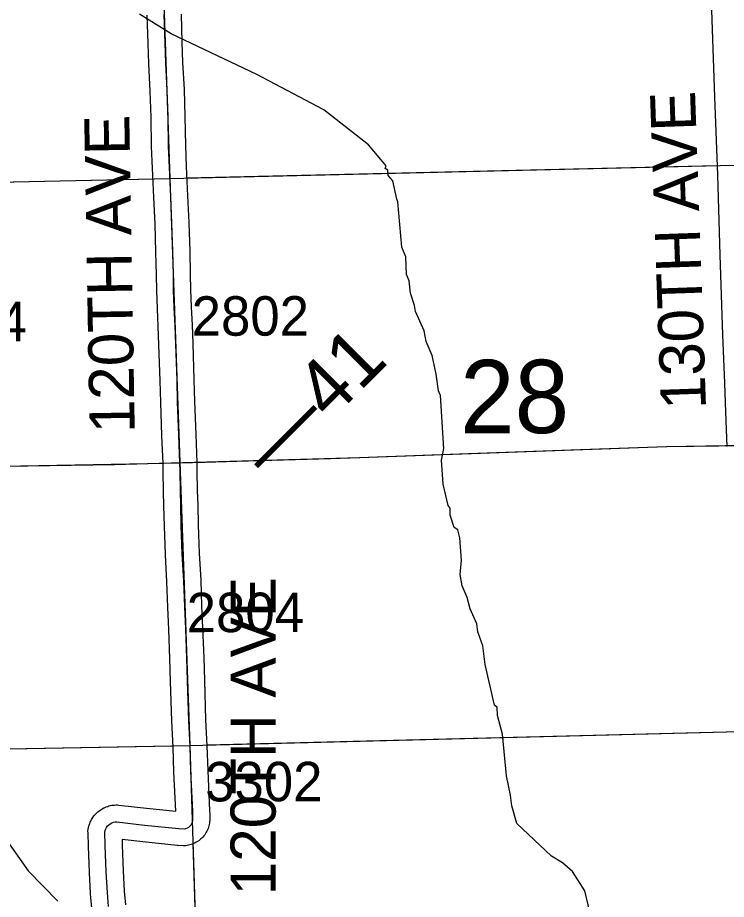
# Model space of a CAD drawing. Extents: x 128.7 to 185.5, y -21.4 to 12.6.
# Drawn here: x 135.642 to 136.899, y -0.902 to 0.662 of the extents above; entities that cross this region are included whole.
import ezdxf

# ---------------------------------------------------------------- set-up
doc = ezdxf.new("R2010")
doc.units = 0
for name, color, linetype in [('tdCoHydroRiver', 7, 'Continuous'), ('tdCoPriCL', 7, 'Continuous'), ('tdCoPrimary', 7, 'Continuous'), ('tdCoPriNonDiv', 7, 'Continuous'), ('tdCoPriNonDivCL', 7, 'Continuous'), ('tdCoSecRdNmbr', 7, 'Continuous'), ('tdCoSecRdTxt', 7, 'Continuous'), ('tdCoSecRteBand', 7, 'Continuous'), ('tdCoSecRteCL', 7, 'Continuous'), ('tdCoSectLine', 7, 'Continuous'), ('tdCoSectLinePart', 7, 'Continuous'), ('tdCoSectNmbr', 7, 'Continuous'), ('tdCoSurfConc', 7, 'Continuous'), ('tdCoSurfGravel', 7, 'Continuous'), ('tdStHwyPriRefPost1', 7, 'Continuous')]:
    doc.layers.add(name, color=color, linetype=linetype)

msp = doc.modelspace()

# ---------------------------------------------------------------- linework, layer by layer
at = {"layer": 'tdCoHydroRiver'}
for points in [[(136.6573, -0.9241), (136.6483, -0.8865), (136.6267, -0.8524), (136.6088, -0.8372), (136.5895, -0.8252), (136.5278, -0.7672), (136.5189, -0.7359), (136.5167, -0.717), (136.5093, -0.6825), (136.5023, -0.6086), (136.4934, -0.5757), (136.4929, -0.5615), (136.4881, -0.557), (136.4716, -0.4849), (136.4674, -0.4519), (136.4587, -0.4269), (136.4567, -0.4128), (136.4448, -0.3863), (136.4395, -0.366), (136.431, -0.3457), (136.4272, -0.3253), (136.4295, -0.3), (136.4267, -0.2606), (136.4231, -0.2465), (136.4167, -0.242), (136.4097, -0.2201), (136.4093, -0.2075), (136.406, -0.2029), (136.3969, -0.1653), (136.394, -0.1228), (136.3981, -0.1022), (136.392, -0.0077), (136.3886, 0.0001), (136.3845, 0.03), (136.3772, 0.0629), (136.3669, 0.0878), (136.3632, 0.1066), (136.3479, 0.1409), (136.346, 0.1518), (136.339, 0.1737), (136.3367, 0.1957), (136.3317, 0.2066), (136.3307, 0.2381), (136.3238, 0.2553), (136.3166, 0.3355), (136.3149, 0.3402), (136.3075, 0.3731), (136.2993, 0.3823), (136.299, 0.3918), (136.2942, 0.3948), (136.2956, 0.3996), (136.2645, 0.4365), (136.1852, 0.4987), (136.0665, 0.5613), (135.9143, 0.6338), (135.858, 0.6684)], [(135.5784, -0.7353), (135.6609, -0.8511), (135.7131, -0.9047)]]:
    msp.add_lwpolyline(points, dxfattribs=at)
at = {"layer": 'tdCoPriCL'}
msp.add_lwpolyline([(136.9298, -0.0971), (136.7933, -0.0992), (136.4586, -0.1108), (136.2485, -0.1184), (136.0303, -0.1249), (135.93, -0.1279), (135.8727, -0.1293), (135.6599, -0.1335), (135.562, -0.135)], dxfattribs=at)
at = {"layer": 'tdCoPrimary'}
msp.add_lwpolyline([(136.9302, -0.0971), (136.8418, -0.0985), (136.7937, -0.0992), (136.6413, -0.1044), (136.459, -0.1108), (136.3774, -0.1135), (136.2489, -0.1184), (136.1974, -0.1202), (136.0307, -0.1249), (135.9747, -0.1268), (135.9299, -0.1279), (135.8731, -0.1293), (135.8141, -0.1308), (135.6603, -0.1335), (135.5624, -0.135)], dxfattribs=at)
msp.add_lwpolyline([(136.9302, -0.0971), (136.8418, -0.0985), (136.7937, -0.0992), (136.6413, -0.1044), (136.459, -0.1108), (136.3774, -0.1135), (136.2489, -0.1184), (136.1974, -0.1202), (136.0307, -0.1249), (135.9747, -0.1268), (135.9299, -0.1279), (135.8731, -0.1293), (135.8141, -0.1308), (135.6603, -0.1335), (135.5624, -0.135)], dxfattribs=at)
msp.add_lwpolyline([(136.9302, -0.0971), (136.8418, -0.0985), (136.7937, -0.0992), (136.6413, -0.1044), (136.459, -0.1108), (136.3774, -0.1135), (136.2489, -0.1184), (136.1974, -0.1202), (136.0307, -0.1249), (135.9747, -0.1268), (135.9299, -0.1279), (135.8731, -0.1293), (135.8141, -0.1308), (135.6603, -0.1335), (135.5624, -0.135)], dxfattribs=at)
at = {"layer": 'tdCoPriNonDiv'}
msp.add_lwpolyline([(137.071, -0.0945), (136.7933, -0.0992), (136.2485, -0.1184), (135.8727, -0.1293), (135.4537, -0.1367), (134.8505, -0.1451), (134.2557, -0.1559), (134.0229, -0.1609), (133.979, -0.1601), (133.9356, -0.1568), (133.8786, -0.1458), (133.7835, -0.1186)], dxfattribs=at)
at = {"layer": 'tdCoPriNonDivCL'}
msp.add_lwpolyline([(136.9298, -0.0971), (136.8414, -0.0985), (136.7933, -0.0992), (136.6409, -0.1044), (136.4586, -0.1108), (136.377, -0.1135), (136.2485, -0.1184), (136.197, -0.1202), (136.0303, -0.1249), (135.9743, -0.1268), (135.9296, -0.1279), (135.8727, -0.1293), (135.8138, -0.1308), (135.6599, -0.1335), (135.562, -0.135)], dxfattribs=at)
msp.add_lwpolyline([(136.9298, -0.0971), (136.8414, -0.0985), (136.7933, -0.0992), (136.6409, -0.1044), (136.4586, -0.1108), (136.377, -0.1135), (136.2485, -0.1184), (136.197, -0.1202), (136.0303, -0.1249), (135.9743, -0.1268), (135.9296, -0.1279), (135.8727, -0.1293), (135.8138, -0.1308), (135.6599, -0.1335), (135.562, -0.135)], dxfattribs=at)
at = {"layer": 'tdCoSecRteBand'}
for points in [[(136.901, -0.0984), (136.8984, -0.0377), (136.8984, -0.0375), (136.8984, -0.0374), (136.8966, 0.0139), (136.8934, 0.0996), (136.8934, 0.0997), (136.8934, 0.0997), (136.8887, 0.2408), (136.8887, 0.2408), (136.8887, 0.2408), (136.8841, 0.3833), (136.8791, 0.5211), (136.8791, 0.5211), (136.8791, 0.5212), (136.8744, 0.6585), (136.8698, 0.7941)], [(135.7737, -0.9171), (135.7714, -0.8919), (135.7714, -0.8914), (135.7714, -0.891), (135.7693, -0.8544), (135.7693, -0.8541), (135.7693, -0.8539), (135.7676, -0.8075), (135.7676, -0.8074), (135.7676, -0.8073), (135.7669, -0.7837), (135.7668, -0.7805), (135.7673, -0.7774), (135.7679, -0.7743), (135.7683, -0.7721), (135.769, -0.77), (135.77, -0.767), (135.7707, -0.7649), (135.7718, -0.7629), (135.7732, -0.7602), (135.7743, -0.7582), (135.7756, -0.7563), (135.7774, -0.7538), (135.7787, -0.752), (135.7803, -0.7504), (135.7825, -0.7482), (135.7841, -0.7466), (135.7859, -0.7453), (135.7884, -0.7434), (135.7902, -0.7421), (135.7922, -0.741), (135.7949, -0.7395), (135.7969, -0.7385), (135.799, -0.7377), (135.802, -0.7367), (135.8041, -0.736), (135.8063, -0.7355), (135.8093, -0.7349), (135.8116, -0.7345), (135.8138, -0.7344), (135.8169, -0.7343), (135.8192, -0.7342), (135.8215, -0.7345), (135.8704, -0.7401), (135.9225, -0.7453), (135.9194, -0.6758), (135.9194, -0.6757), (135.9194, -0.6755), (135.9179, -0.6318), (135.9157, -0.5856), (135.9157, -0.5854), (135.9157, -0.5851), (135.9134, -0.5153), (135.9134, -0.5152), (135.9134, -0.5151), (135.9123, -0.4747), (135.9103, -0.4232), (135.9084, -0.3835), (135.9084, -0.3833), (135.9084, -0.3831), (135.9069, -0.3384), (135.9042, -0.2905), (135.9041, -0.2901), (135.9041, -0.2898), (135.9025, -0.24), (135.9025, -0.2399), (135.9024, -0.2398), (135.9015, -0.2035), (135.9008, -0.1781), (135.9008, -0.1779), (135.9008, -0.1777), (135.9002, -0.1427), (135.9002, -0.1427), (135.9002, -0.1426), (135.9, -0.1288), (135.898, -0.0792), (135.898, -0.0792), (135.8979, -0.0791), (135.8958, -0.0201), (135.8958, -0.0199), (135.8958, -0.0197), (135.895, 0.0183), (135.8928, 0.0822), (135.8916, 0.1146), (135.8901, 0.146), (135.8901, 0.1461), (135.8901, 0.1462), (135.8888, 0.178), (135.8888, 0.1783), (135.8888, 0.1787), (135.8883, 0.2058), (135.8873, 0.2465), (135.8858, 0.2965), (135.8837, 0.3436), (135.8813, 0.3953), (135.8813, 0.3954), (135.8813, 0.3955), (135.8798, 0.4334), (135.8798, 0.4337), (135.8798, 0.434), (135.8788, 0.4858), (135.8773, 0.5318), (135.8747, 0.5803), (135.8747, 0.5806), (135.8747, 0.581), (135.8737, 0.6163), (135.872, 0.6667)], [(135.9319, 0.6687), (135.9336, 0.6182), (135.9336, 0.6182), (135.9336, 0.6181), (135.9347, 0.5831), (135.9372, 0.5346), (135.9372, 0.5343), (135.9372, 0.534), (135.9387, 0.4876), (135.9387, 0.4874), (135.9387, 0.4872), (135.9398, 0.4355), (135.9413, 0.398), (135.9436, 0.3463), (135.9436, 0.3463), (135.9436, 0.3463), (135.9458, 0.299), (135.9458, 0.2987), (135.9458, 0.2985), (135.9473, 0.2482), (135.9473, 0.2482), (135.9473, 0.2481), (135.9483, 0.2072), (135.9483, 0.2071), (135.9483, 0.2069), (135.9488, 0.18), (135.95, 0.1487), (135.9515, 0.1173), (135.9515, 0.1172), (135.9515, 0.1171), (135.9528, 0.0845), (135.9528, 0.0844), (135.9528, 0.0843), (135.9549, 0.0201), (135.9549, 0.02), (135.9549, 0.0198), (135.9558, -0.0181), (135.9579, -0.0769), (135.9599, -0.1267), (135.9599, -0.1271), (135.9599, -0.1274), (135.9602, -0.1417), (135.9608, -0.1765), (135.9615, -0.2018), (135.9615, -0.2019), (135.9615, -0.2019), (135.9624, -0.2381), (135.9641, -0.2874), (135.9669, -0.3353), (135.9669, -0.3356), (135.9669, -0.336), (135.9684, -0.3809), (135.9702, -0.4205), (135.9702, -0.4206), (135.9702, -0.4208), (135.9723, -0.4725), (135.9723, -0.4727), (135.9723, -0.4729), (135.9734, -0.5134), (135.9756, -0.583), (135.9779, -0.6291), (135.9779, -0.6293), (135.9779, -0.6295), (135.9794, -0.6733), (135.9825, -0.7445), (135.9829, -0.7508), (135.9829, -0.7517), (135.9829, -0.7526), (135.9829, -0.7591), (135.9829, -0.7602), (135.9828, -0.7612), (135.9826, -0.764), (135.9825, -0.7664), (135.9819, -0.7687), (135.9813, -0.7714), (135.9808, -0.7737), (135.9799, -0.7759), (135.9788, -0.7785), (135.9779, -0.7807), (135.9767, -0.7827), (135.9752, -0.7851), (135.974, -0.7871), (135.9724, -0.789), (135.9706, -0.7911), (135.9691, -0.7929), (135.9673, -0.7944), (135.9652, -0.7962), (135.9634, -0.7978), (135.9613, -0.799), (135.959, -0.8005), (135.9569, -0.8017), (135.9547, -0.8026), (135.9522, -0.8037), (135.95, -0.8046), (135.9476, -0.8051), (135.9449, -0.8058), (135.9407, -0.8068), (135.9364, -0.8065), (135.9263, -0.806), (135.9256, -0.8059), (135.9249, -0.8059), (135.8642, -0.7997), (135.864, -0.7997), (135.8639, -0.7997), (135.8273, -0.7955), (135.8276, -0.8054), (135.8292, -0.8514), (135.8312, -0.8871), (135.8334, -0.9115)]]:
    msp.add_lwpolyline(points, dxfattribs=at)
at = {"layer": 'tdCoSecRteCL'}
msp.add_lwpolyline([(135.8035, -0.9144), (135.8013, -0.8893), (135.7993, -0.8528), (135.7976, -0.8064), (135.7968, -0.7827), (135.7974, -0.7797), (135.7984, -0.7768), (135.7998, -0.774), (135.8016, -0.7715), (135.8038, -0.7693), (135.8063, -0.7675), (135.809, -0.766), (135.8119, -0.765), (135.815, -0.7644), (135.8181, -0.7643), (135.8672, -0.7699), (135.928, -0.776), (135.938, -0.7766), (135.9407, -0.7759), (135.9433, -0.7749), (135.9457, -0.7734), (135.9478, -0.7716), (135.9496, -0.7695), (135.951, -0.7671), (135.9521, -0.7646), (135.9527, -0.7618), (135.9529, -0.7591), (135.9529, -0.7526), (135.9526, -0.746), (135.9494, -0.6745), (135.9479, -0.6306), (135.9457, -0.5842), (135.9434, -0.5143), (135.9423, -0.4737), (135.9403, -0.4219), (135.9384, -0.3821), (135.9369, -0.337), (135.9341, -0.2888), (135.9324, -0.239), (135.9315, -0.2027), (135.9308, -0.1772), (135.9302, -0.1422), (135.9299, -0.1279), (135.9279, -0.078), (135.9258, -0.019), (135.9249, 0.0191), (135.9228, 0.0833), (135.9215, 0.1159), (135.92, 0.1474), (135.9188, 0.1792), (135.9183, 0.2064), (135.9173, 0.2473), (135.9158, 0.2976), (135.9137, 0.3449), (135.9113, 0.3967), (135.9098, 0.4346), (135.9088, 0.4866), (135.9073, 0.5331), (135.9047, 0.5819), (135.9036, 0.6172), (135.9019, 0.6677)], dxfattribs=at)
at = {"layer": 'tdCoSectLine'}
for points in [[(135.8778, 1.379), (135.9118, 0.3773)], [(135.9118, 0.3773), (136.9131, 0.4007)], [(134.9111, 0.3555), (135.9118, 0.3773)], [(135.9118, 0.3773), (135.9474, -0.6286)], [(135.9474, -0.6286), (136.9465, -0.6032)], [(134.9455, -0.6474), (135.9474, -0.6286)], [(135.9474, -0.6286), (135.9787, -1.6285)]]:
    msp.add_lwpolyline(points, dxfattribs=at)
at = {"layer": 'tdCoSectLinePart'}
for points in [[(135.9423, 0.378), (136.8825, 0.4)], [(135.4423, 0.3671), (135.8823, 0.3767)], [(135.9776, -0.6278), (136.9465, -0.6032)], [(134.9455, -0.6474), (135.9177, -0.6291)], [(135.9529, -0.8028), (135.9778, -1.5984)]]:
    msp.add_lwpolyline(points, dxfattribs=at)
at = {"layer": 'tdCoSurfConc'}
msp.add_lwpolyline([(135.9299, -0.1279), (135.9279, -0.078), (135.9258, -0.019), (135.9249, 0.0191), (135.9228, 0.0833), (135.9215, 0.1159), (135.92, 0.1474), (135.9188, 0.1792), (135.9183, 0.2064), (135.9173, 0.2473), (135.9158, 0.2976), (135.9137, 0.3449), (135.9113, 0.3967), (135.9098, 0.4346), (135.9088, 0.4866), (135.9073, 0.5331), (135.9047, 0.5819), (135.9036, 0.6172), (135.9019, 0.6677)], dxfattribs=at)
at = {"layer": 'tdCoSurfGravel'}
msp.add_lwpolyline([(135.8035, -0.9144), (135.8013, -0.8893), (135.7993, -0.8528), (135.7976, -0.8064), (135.7968, -0.7827), (135.7974, -0.7797), (135.7984, -0.7768), (135.7998, -0.774), (135.8016, -0.7715), (135.8038, -0.7693), (135.8063, -0.7675), (135.809, -0.766), (135.8119, -0.765), (135.815, -0.7644), (135.8181, -0.7643), (135.8672, -0.7699), (135.928, -0.776), (135.938, -0.7766), (135.9407, -0.7759), (135.9433, -0.7749), (135.9457, -0.7734), (135.9478, -0.7716), (135.9496, -0.7695), (135.951, -0.7671), (135.9521, -0.7646), (135.9527, -0.7618), (135.9529, -0.7591), (135.9529, -0.7526), (135.9526, -0.746), (135.9494, -0.6745), (135.9479, -0.6306), (135.9457, -0.5842), (135.9434, -0.5143), (135.9423, -0.4737), (135.9403, -0.4219), (135.9384, -0.3821), (135.9369, -0.337), (135.9341, -0.2888), (135.9324, -0.239), (135.9315, -0.2027), (135.9308, -0.1772), (135.9302, -0.1422), (135.9299, -0.1279)], dxfattribs=at)

# ---------------------------------------------------------------- texts
at = {"layer": 'tdCoSecRdNmbr'}
for s, rotation, p in [('2904', 0.1035, (135.4504, 0.0879)), ('2802', 0.1039, (135.9508, 0.098)), ('2804', 0.1038, (135.942, -0.4278)), ('3302', 0.1038, (135.9747, -0.728))]:
    msp.add_text(s, height=0.07, rotation=rotation, dxfattribs=at).set_placement(p)
at = {"layer": 'tdCoSecRdTxt'}
for s, rotation, p in [('130TH AVE', 92, (136.8635, -0.0314)), ('120TH AVE', 91, (135.8499, -0.0743)), ('120TH AVE', 90, (136.0997, -0.8947))]:
    msp.add_text(s, height=0.08, rotation=rotation, dxfattribs=at).set_placement(p)
at = {"layer": 'tdCoSectNmbr'}
msp.add_text('28', height=0.13, rotation=0.1042, dxfattribs=at).set_placement((136.4272, -0.0749))
at = {"layer": 'tdStHwyPriRefPost1'}
msp.add_text('‒‒41', height=0.1, rotation=45, dxfattribs=at).set_placement((136.0913, -0.1595))

doc.saveas('drawing.dxf')
